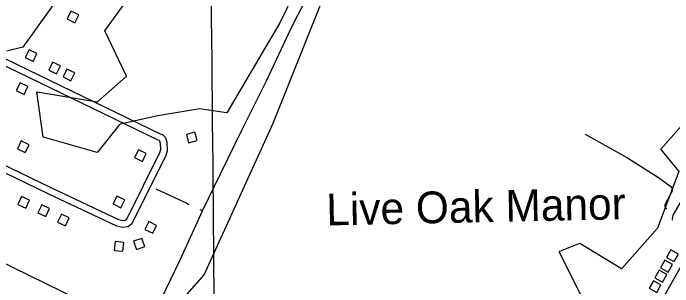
# Model space of a CAD drawing. Extents: x 3598634 to 3636690, y 517270 to 542944.
# Drawn here: x 3622982 to 3625997, y 529881 to 531132 of the extents above; entities that cross this region are included whole.
import ezdxf

# ---------------------------------------------------------------- set-up
doc = ezdxf.new("R2010")
doc.units = 0
for name, color, linetype in [('V-BLDG-OTLN', 7, 'Continuous'), ('V-GRID-MAJR', 7, 'Continuous'), ('V-ROAD-CNTR', 7, 'Continuous'), ('V-SITE-VEGE', 7, 'Continuous'), ('V-TOPO-GNAM-IDEN', 7, 'Continuous'), ('V-TOPO-SHOR', 7, 'Continuous')]:
    doc.layers.add(name, color=color, linetype=linetype)

msp = doc.modelspace()

# ---------------------------------------------------------------- linework, layer by layer
at = {"layer": 'V-BLDG-OTLN'}
for points in [[(3623281.689398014, 531123.833726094), (3623245.7614698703, 531141.4176909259), (3623228.177505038, 531105.4897627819), (3623264.105433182, 531087.90579795)], [(3623037.2108869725, 530928.77611621), (3623073.2228149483, 530911.3661510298), (3623090.632780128, 530947.3790790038), (3623054.620852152, 530964.7880441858)], [(3623144.3716726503, 530871.940229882), (3623180.383600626, 530854.5302647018), (3623197.7935658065, 530890.5431926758), (3623161.7816378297, 530907.952157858)], [(3623209.905541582, 530840.613292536), (3623245.917469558, 530823.2033273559), (3623263.327434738, 530859.2162553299), (3623227.315506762, 530876.6252205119)], [(3623049.423862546, 530796.244381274), (3623013.495934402, 530813.8283461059), (3622995.9119695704, 530777.9004179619), (3623031.839897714, 530760.31645313)], [(3623773.4874144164, 530577.659818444), (3623783.793393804, 530539.0098957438), (3623822.4423165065, 530549.314875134), (3623812.1373371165, 530587.9647978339)], [(3623001.60195819, 530512.2329492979), (3623037.6138861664, 530494.822984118), (3623055.023851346, 530530.835912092), (3623019.0119233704, 530548.2448772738)], [(3623537.0238873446, 530471.9150299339), (3623573.03581532, 530454.505064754), (3623590.4457805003, 530490.517992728), (3623554.433852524, 530507.9269579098)], [(3623056.7058479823, 530276.863420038), (3623020.6159201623, 530294.111385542), (3623003.3669546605, 530258.021457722), (3623039.45688248, 530240.773492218)], [(3623438.5790842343, 530260.070453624), (3623474.59101221, 530242.6604884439), (3623492.0009773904, 530278.6734164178), (3623455.989049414, 530296.0823815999)], [(3623148.820663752, 530238.619496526), (3623112.7307359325, 530255.8674620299), (3623095.48177043, 530219.77753421), (3623131.57169825, 530202.5295687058)], [(3623238.6964840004, 530196.2235813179), (3623202.60655618, 530213.4715468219), (3623185.357590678, 530177.3816190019), (3623221.4475184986, 530160.1336534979)], [(3623584.324792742, 530143.3916869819), (3623620.3367207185, 530125.981721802), (3623637.746685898, 530161.994649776), (3623601.734757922, 530179.4036149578)], [(3623569.72082195, 530102.613768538), (3623532.018897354, 530089.249795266), (3623545.383870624, 530051.5478706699), (3623583.0857952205, 530064.9128439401)], [(3623487.629986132, 530084.0868055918), (3623447.800065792, 530087.760798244), (3623444.12607314, 530047.9298779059), (3623483.956993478, 530044.2558852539)], [(3626002.986955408, 529996.2449812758), (3626022.65091608, 530031.078911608), (3625987.8179857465, 530050.741872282), (3625968.154025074, 530015.908941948)], [(3625976.02600933, 529948.4880767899), (3625995.689970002, 529983.3220071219), (3625960.857039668, 530002.9849677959), (3625941.193078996, 529968.152037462)], [(3625950.192060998, 529902.7271683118), (3625969.8560216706, 529937.561098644), (3625935.0230913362, 529957.2240593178), (3625915.359130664, 529922.3911289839)], [(3625923.122115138, 529854.7772642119), (3625942.7860758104, 529889.6111945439), (3625907.9531454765, 529909.2741552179), (3625888.289184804, 529874.4412248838)]]:
    msp.add_lwpolyline(points, close=True, dxfattribs=at)
at = {"layer": 'V-GRID-MAJR'}
msp.add_spline([(3623966.954, 522873.50800000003), (3623909.683, 528931.139), (3623852.383, 534991.855), (3623795.082, 541052.584), (3623795.0530000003, 541055.654)], degree=3, dxfattribs=at)
at = {"layer": 'V-ROAD-CNTR'}
for points in [[(3621669.90962158, 531510.025953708), (3623643.06567526, 530552.4718688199), (3623648.7976637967, 530551.105871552), (3623650.97065945, 530548.685876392), (3623654.57565224, 530537.1078995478), (3623655.9096495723, 530506.5709606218), (3623651.327658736, 530493.4549868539), (3623499.593962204, 530188.6285965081), (3623494.076973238, 530183.9206059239), (3623483.6029941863, 530182.395608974), (3623465.4630304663, 530186.7536002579), (3623155.38665062, 530333.4813068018), (3621920.595120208, 530930.4281129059)], [(3621683.007595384, 531537.0158997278), (3623653.2116549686, 530580.893811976), (3623664.86563166, 530578.1158175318), (3623677.6666060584, 530563.8558460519), (3623684.3775926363, 530542.307889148), (3623686.131589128, 530502.1189695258), (3623679.02560334, 530481.7770102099), (3623523.7239139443, 530169.7826341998), (3623506.966947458, 530155.4806628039), (3623482.21099697, 530151.8776700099), (3623455.437050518, 530158.3076571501), (3623142.442676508, 530306.41736093), (3621907.5371463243, 530903.4181669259)], [(3626450.6140601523, 530712.4575488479), (3625754.747451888, 529479.835014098)], [(3622301.355, 530297.834), (3622683.6210000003, 530114.416), (3622978.316, 529970.828), (3623280.117, 529822.541), (3623433.373, 529750.474)]]:
    msp.add_lwpolyline(points, dxfattribs=at)
at = {"layer": 'V-SITE-VEGE'}
for points in [[(3624614.322, 531934.123), (3624200.062, 531087.711), (3623958.724, 530676.598), (3623958.394, 530676.26), (3623957.71, 530676.1140000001), (3623834.926, 530694.491), (3623642.761, 530662.143), (3623470.47, 530625.209), (3623469.899, 530624.857), (3623366.965, 530496.14), (3623366.61, 530495.86), (3623365.914, 530495.802), (3623120.582, 530564.828), (3623120.197, 530565.037), (3623119.863, 530565.649), (3623090.556, 530771.797), (3623090.597, 530772.248), (3623091.029, 530772.792), (3623091.713, 530772.9230000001), (3623366.256, 530726.958), (3623366.9050000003, 530727.204), (3623499.14, 530842.029), (3623499.45, 530842.523), (3623499.3880000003, 530843.2170000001), (3623401.236, 531050.481), (3623401.418, 531051.152), (3623573.256, 531290.588)], [(3623721.59, 529783.184), (3623854.872, 529936.08), (3624170.463, 530629.783), (3624456.22, 531346.775)], [(3623258.0130000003, 531300.3960000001), (3623026.464, 530976.968), (3623025.893, 530976.579), (3622952.552, 530958.255)], [(3626083.44, 530670.601), (3625941.575, 530510.138), (3625941.325, 530509.4890000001), (3625941.552, 530508.84), (3626024.482, 530408.189)], [(3626024.7120000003, 530407.531), (3625926.278, 530148.885), (3625926.096, 530148.58), (3625764.011, 529964.326), (3625763.399, 529963.992), (3625762.7460000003, 529964.129), (3625571.542, 530079.081), (3625570.8540000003, 530079.208), (3625478.4220000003, 530042.729), (3625477.906, 530042.265), (3625477.8140000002, 530041.574), (3625605.599, 529783.389)]]:
    msp.add_lwpolyline(points, dxfattribs=at)
at = {"layer": 'V-TOPO-SHOR'}
msp.add_line((3623834.816, 530234.951), (3623846.383, 530227.8150000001), dxfattribs=at)
for points in [[(3626872.004, 531749.174), (3626696.046, 531438.091), (3626564.7630000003, 531204.507), (3626391.531, 530898.37), (3626161.096, 530491.104), (3625997.645, 530208.0380000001), (3625996.019, 530203.096), (3625994.438, 530186.089)], [(3624344.309, 531244.269), (3624252.8540000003, 531064.577), (3624138.055, 530821.721), (3624027.574, 530598.082), (3623928.526, 530395.872), (3623845.805, 530226.636), (3623744.634, 530006.3200000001), (3623659.7490000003, 529829.942), (3623563.3510000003, 529651.328), (3623452.358, 529417.8150000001), (3623417.579, 529333.767), (3623414.869, 529324.981), (3623413.256, 529316.748), (3623417.153, 529301.409), (3623421.015, 529295.39), (3623422.6720000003, 529292.105), (3623436.992, 529276.802), (3623513.9760000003, 529223.8960000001), (3623768.024, 529049.908), (3624065.519, 528844.826), (3624422.399, 528599.383), (3624684.701, 528418.297), (3624690.27, 528414.2170000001)], [(3625596.87, 530578.367), (3625788.981, 530471.157), (3625930.889, 530380.86), (3625987.08, 530340.373), (3625990.6410000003, 530334.49), (3625993.654, 530317.985), (3625959.098, 530253.561), (3625960.298, 530248.256), (3625964.453, 530241.193), (3625968.011, 530236.4890000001)], [(3623633.3340000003, 530328.97), (3623775.6350000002, 530263.152), (3623784.431, 530257.7)]]:
    msp.add_lwpolyline(points, dxfattribs=at)

# ---------------------------------------------------------------- texts
at = {"layer": 'V-TOPO-GNAM-IDEN'}
msp.add_text('Live Oak Manor', height=144.99971199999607, rotation=1.199186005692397, dxfattribs=at).set_placement((3624414.4721324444, 530161.59265058))

doc.saveas('drawing.dxf')
